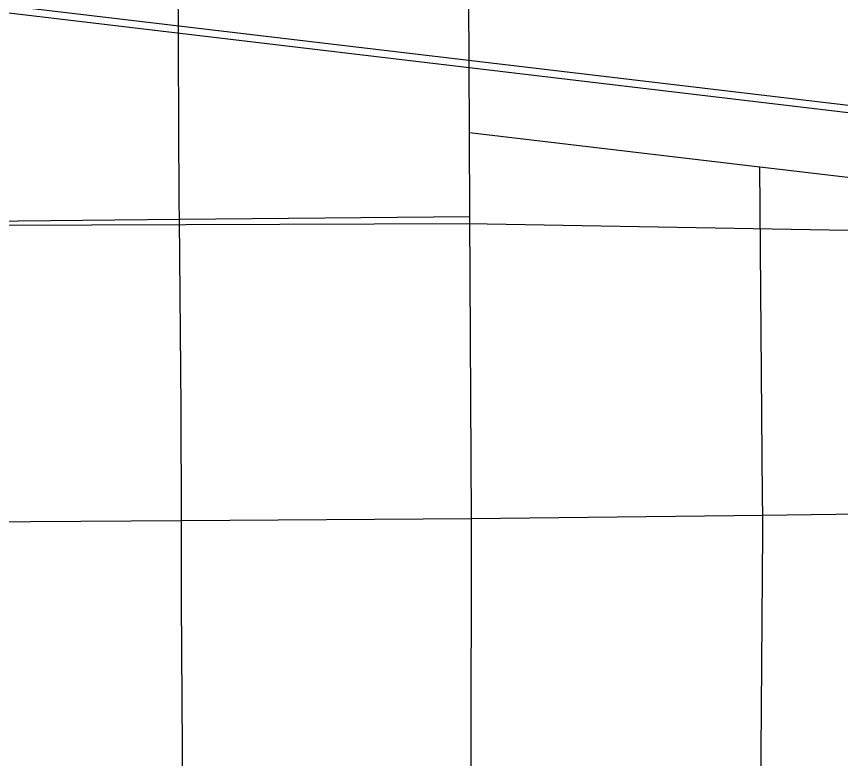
# Model space of a CAD drawing. Extents: x 0 to 34, y 0 to 22.
# Drawn here: x 3.7174 to 3.8484, y 18.1331 to 18.2511 of the extents above; entities that cross this region are included whole.
import ezdxf

# ---------------------------------------------------------------- set-up
doc = ezdxf.new("R2010")
doc.units = 0
for name, color, linetype in [('GM_X_City_Street', 7, 'Continuous'), ('GM_X_County_Road', 7, 'Continuous'), ('GM_X_Rail_Line', 7, 'Continuous')]:
    doc.layers.add(name, color=color, linetype=linetype)

msp = doc.modelspace()

# ---------------------------------------------------------------- linework, layer by layer
at = {"layer": 'GM_X_City_Street'}
for points in [[(3.74397, 18.09374), (3.74396, 18.09581), (3.74386, 18.1248), (3.74384, 18.12693), (3.74367, 18.15804), (3.74365, 18.17091), (3.74358, 18.18888), (3.74333, 18.21882), (3.7433, 18.22159), (3.74312, 18.25833), (3.74297, 18.26895), (3.74294, 18.27243), (3.74285, 18.29534), (3.7427, 18.31614), (3.74266, 18.31942), (3.74275, 18.34107), (3.74257, 18.3691), (3.74255, 18.37197)], [(3.78941, 18.23261), (3.83555, 18.22717), (3.88204, 18.22169), (3.88566, 18.22126), (3.93998, 18.21466), (3.94239, 18.21426), (3.94319, 18.21408), (3.94393, 18.21379), (3.9446, 18.21341), (3.94511, 18.21292), (3.94556, 18.21238), (3.94592, 18.21178)], [(3.83569, 18.11969), (3.83575, 18.12715), (3.83606, 18.16905), (3.83602, 18.17174), (3.83598, 18.17466), (3.83555, 18.22717)], [(3.60041, 18.21729), (3.60489, 18.21742), (3.64884, 18.21789), (3.6536, 18.21794), (3.69711, 18.21837), (3.74333, 18.21882), (3.78948, 18.21925)], [(3.60078, 18.16956), (3.64957, 18.17011), (3.65923, 18.17022), (3.69731, 18.17056), (3.7116, 18.17069), (3.74365, 18.17091), (3.78974, 18.17122), (3.83602, 18.17174), (3.88257, 18.17239), (3.88494, 18.17239), (3.91438, 18.17268)]]:
    msp.add_lwpolyline(points, dxfattribs=at)
at = {"layer": 'GM_X_County_Road'}
for p, q in [((3.78941, 18.23261), (3.78929, 18.26957)), ((3.78948, 18.21925), (3.78941, 18.23261)), ((3.78974, 18.17122), (3.78948, 18.21925)), ((3.78967, 18.12528), (3.78974, 18.17122))]:
    msp.add_line(p, q, dxfattribs=at)
at = {"layer": 'GM_X_Rail_Line'}
for points in [[(3.25878, 18.37274), (3.51237, 18.29495), (3.54285, 18.28601), (3.56289, 18.28063), (3.57737, 18.27698), (3.59418, 18.27309), (3.61686, 18.26821), (3.64813, 18.26224), (3.67622, 18.25778), (3.70023, 18.25469), (3.8823, 18.23308), (3.88934, 18.23234), (3.97861, 18.22181), (4.05958, 18.21228), (4.16624, 18.19977), (4.30119, 18.18404), (4.66944, 18.14103)], [(3.25843, 18.37163), (3.51204, 18.29384), (3.54254, 18.28489), (3.56259, 18.2795), (3.5771, 18.27586), (3.59392, 18.27196), (3.61663, 18.26707), (3.64792, 18.26109), (3.67605, 18.25663), (3.70008, 18.25354), (3.88217, 18.23193), (3.88921, 18.23118), (3.97847, 18.22066), (4.05944, 18.21113), (4.16611, 18.19861), (4.30105, 18.18289), (4.6693, 18.13987)], [(2.1, 17.69647), (2.47706, 17.6952), (2.85936, 17.9071), (3.23675, 18.11922), (3.41122, 18.21266), (3.46168, 18.21534), (3.59943, 18.21743), (3.7892, 18.21812), (3.84959, 18.21709), (3.86607, 18.21571), (3.87121, 18.22086), (3.87465, 18.2267), (3.88206, 18.23221)]]:
    msp.add_lwpolyline(points, dxfattribs=at)

doc.saveas('drawing.dxf')
